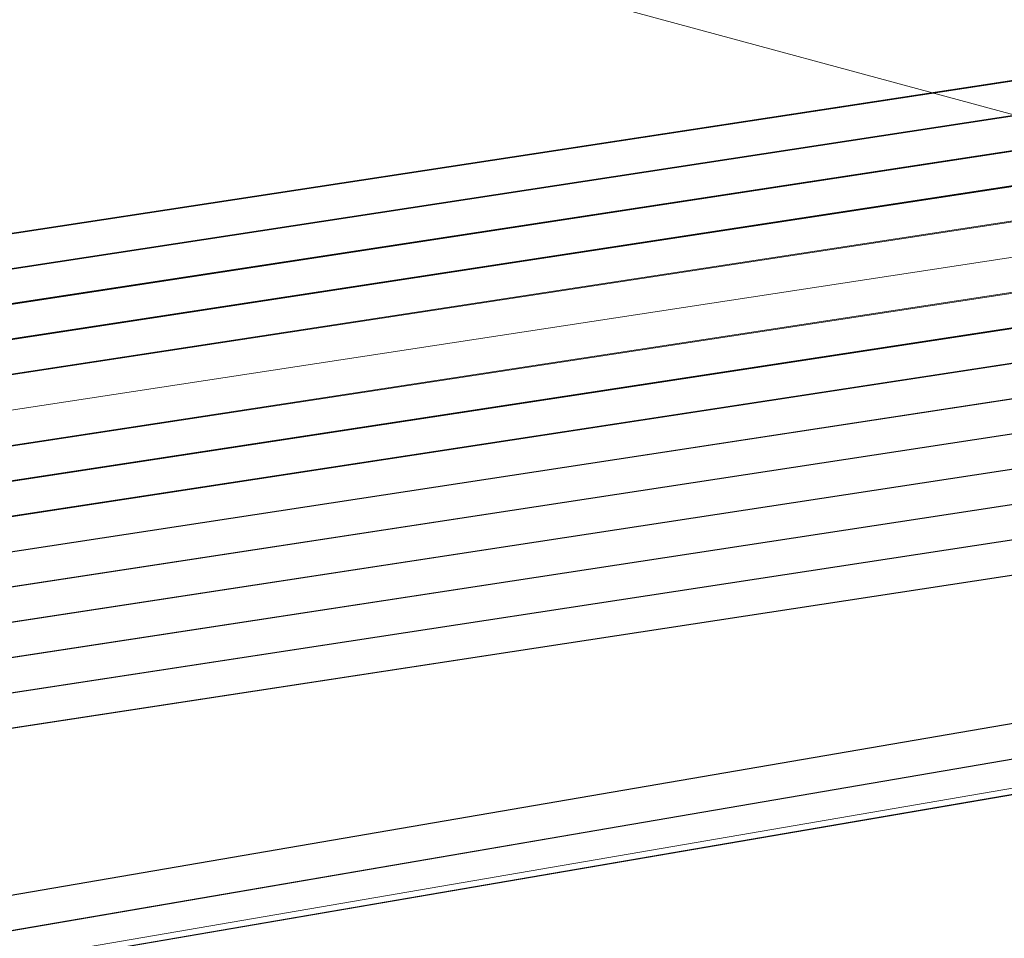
# Model space of a CAD drawing. Header units: metres. Extents: x -502 to 161, y -108 to 174.
# Tile 443 of 656: x -91.86 to -90.46, y -21.46 to -20.15. Entities that reach past the tile are written whole.
import ezdxf

# ---------------------------------------------------------------- set-up
doc = ezdxf.new("R2010")
doc.units = ezdxf.units.M
doc.header["$LTSCALE"] = 0.1
for name, color, linetype in [('BRI31-005.05-5p02-Koordinierung Lageplan 4. BA ZOB West 2022-06-15', 7, 'Continuous'), ('BRI31-005.06-5f07-Koordinierung Lageplan 4. BA ZOB Fernbusbahnh', 7, 'Continuous'), ('BRI32-005.02-5f05-Koordinierung Schemaplan 4 BA ZOB Teilbereich', 7, 'Continuous'), ('BRI32-005.03-5f06-Koordinierung Schemaplan 4 BA ZOB Teilbereich 2 Ost - Bahnhofsallee 2023-01-21', 7, 'Continuous')]:
    doc.layers.add(name, color=color, linetype=linetype)

msp = doc.modelspace()

# ---------------------------------------------------------------- linework, layer by layer
at = {"layer": 'BRI31-005.05-5p02-Koordinierung Lageplan 4. BA ZOB West 2022-06-15', "color": 190, "linetype": 'Continuous', "lineweight": 35, "true_color": 0x7f00ff, "transparency": 33554687, "flags": 128}
for points in [[(-55.7007, -13.3634), (-59.4327, -13.9934), (-61.4087, -14.3464), (-62.2647, -14.4984), (-62.6667, -14.5974), (-62.8907, -14.7334), (-63.5967, -15.2334), (-64.4177, -15.8004), (-64.8657, -15.8864), (-69.7037, -16.7484), (-75.4637, -17.6884), (-81.7337, -18.6534), (-88.9077, -20.0034), (-93.6827, -20.7334), (-98.9647, -21.6334), (-104.5957, -22.9234), (-121.8907, -26.2934), (-126.8117, -27.2034), (-150.4477, -31.7134), (-157.1307, -33.0134), (-162.7687, -32.1234), (-174.7807, -30.4434), (-178.1477, -29.6134), (-179.1357, -29.4334)], [(-55.6927, -13.4124), (-59.4247, -14.0424), (-59.9157, -14.1304), (-61.3997, -14.3954), (-62.2547, -14.5474), (-62.6477, -14.6444), (-62.8637, -14.7754), (-63.5677, -15.2744), (-64.3977, -15.8474), (-64.8567, -15.9354), (-69.6957, -16.7974), (-75.4547, -17.7374), (-81.7247, -18.7024), (-88.8997, -20.0524), (-93.6747, -20.7824), (-98.9547, -21.6824)]]:
    msp.add_lwpolyline(points, dxfattribs=at)
at = {"layer": 'BRI31-005.05-5p02-Koordinierung Lageplan 4. BA ZOB West 2022-06-15', "color": 250, "linetype": 'Continuous', "lineweight": 25, "true_color": 0x333333, "transparency": 33554687, "flags": 128}
for points in [[(-55.6847, -13.4614), (-59.4167, -14.0914), (-59.9067, -14.1794), (-61.3907, -14.4444), (-62.2447, -14.5964), (-62.6287, -14.6914), (-62.8367, -14.8174), (-63.5387, -15.3154), (-64.3777, -15.8944), (-64.8477, -15.9844), (-69.6877, -16.8464), (-75.4457, -17.7864), (-81.7157, -18.7514), (-88.8917, -20.1014), (-93.6667, -20.8314), (-98.9447, -21.7314)], [(-55.6767, -13.5104), (-59.4087, -14.1404), (-59.8977, -14.2284), (-61.3817, -14.4934), (-62.2347, -14.6454), (-62.6097, -14.7384), (-62.8097, -14.8594), (-63.5097, -15.3564), (-64.3577, -15.9414), (-64.8387, -16.0334), (-69.6797, -16.8954), (-75.4367, -17.8354), (-81.7067, -18.8004), (-88.8837, -20.1504), (-93.6587, -20.8804), (-98.9347, -21.7804)], [(-179.1357, -29.7394), (-178.2047, -29.9074), (-176.5237, -30.3244), (-174.8367, -30.8434), (-162.8247, -32.5154), (-157.1227, -33.4214), (-150.6707, -32.1644), (-150.3757, -32.1054), (-126.7397, -27.5954), (-121.8107, -26.6854), (-104.5117, -23.3154), (-93.6067, -21.1744), (-88.8337, -20.4444), (-81.6527, -19.0944), (-75.3827, -18.1294), (-69.6317, -17.1894), (-64.2647, -16.2324), (-63.2977, -15.6984), (-62.6077, -15.0894), (-62.1947, -14.8414), (-59.6597, -14.3864), (-59.3767, -14.3364), (-55.6447, -13.7064)], [(-55.6367, -13.7554), (-59.3687, -14.3854), (-59.6507, -14.4354), (-62.1767, -14.8894), (-62.5777, -15.1304), (-63.2687, -15.7394), (-64.2477, -16.2804), (-69.6237, -17.2384), (-75.3737, -18.1784), (-81.6437, -19.1434), (-88.8257, -20.4934), (-93.5977, -21.2234), (-104.5017, -23.3644), (-121.8007, -26.7344), (-126.7307, -27.6444), (-150.3667, -32.1544), (-150.6607, -32.2134), (-157.1217, -33.4724), (-162.8317, -32.5644), (-174.8437, -30.8934), (-176.5357, -30.3734), (-178.2147, -29.9564), (-179.1357, -29.7904)], [(-55.6287, -13.8044), (-59.3607, -14.4344), (-59.6427, -14.4844), (-62.1587, -14.9374), (-62.5477, -15.1714), (-63.2397, -15.7804), (-64.2307, -16.3284), (-69.6157, -17.2874), (-75.3647, -18.2274), (-81.6347, -19.1924), (-88.8177, -20.5424), (-93.5887, -21.2724), (-104.4917, -23.4134), (-121.7907, -26.7834), (-126.7217, -27.6934), (-150.3577, -32.2034), (-150.6507, -32.2624), (-157.1207, -33.5234), (-162.8387, -32.6134), (-174.8507, -30.9434), (-176.5477, -30.4224), (-178.2247, -30.0054), (-179.1357, -29.8414)], [(-55.6207, -13.8534), (-59.3527, -14.4834), (-59.6277, -14.5324), (-62.1407, -14.9854), (-62.5177, -15.2124), (-63.2107, -15.8214), (-64.2137, -16.3764), (-69.6077, -17.3364), (-75.3557, -18.2764), (-81.6257, -19.2414), (-88.8097, -20.5914), (-93.5797, -21.3214), (-104.4817, -23.4624), (-121.7807, -26.8324), (-126.7127, -27.7424), (-150.3487, -32.2524), (-150.6407, -32.3114), (-157.1197, -33.5744), (-162.8457, -32.6624), (-174.8577, -30.9934), (-176.5597, -30.4714), (-178.2347, -30.0544), (-179.1357, -29.8924)], [(-55.6127, -13.9024), (-59.3447, -14.5324), (-59.6247, -14.5824), (-62.1227, -15.0334), (-62.4877, -15.2534), (-63.1817, -15.8624), (-64.1967, -16.4244), (-69.5997, -17.3854), (-75.3467, -18.3254), (-81.6167, -19.2904), (-88.8017, -20.6404), (-93.5707, -21.3704), (-104.4717, -23.5114), (-121.7707, -26.8814), (-126.7037, -27.7914), (-150.3397, -32.3014), (-150.6307, -32.3604), (-157.1187, -33.6254), (-162.8527, -32.7114), (-174.8647, -31.0434), (-176.5717, -30.5204), (-178.2447, -30.1034), (-179.1357, -29.9434)], [(-55.6047, -13.9514), (-59.3367, -14.5814), (-62.1047, -15.0814), (-62.4577, -15.2944), (-63.1527, -15.9034), (-64.1797, -16.4724), (-69.5917, -17.4344), (-75.3377, -18.3744), (-81.6077, -19.3394), (-88.7937, -20.6894), (-93.5617, -21.4194), (-104.4617, -23.5604), (-121.7607, -26.9304), (-126.6947, -27.8404), (-150.3307, -32.3504), (-150.6207, -32.4094), (-157.1177, -33.6764), (-162.8597, -32.7604), (-174.8717, -31.0934), (-176.5837, -30.5694), (-178.2547, -30.1524), (-179.1357, -29.9944)], [(-56.5667, -14.3244), (-56.9487, -14.6244), (-57.8377, -15.3484), (-58.3257, -15.4954), (-59.9937, -15.7044), (-61.6697, -15.9144), (-63.7887, -16.4534), (-69.5837, -17.4834), (-75.3287, -18.4234), (-81.5687, -19.5644), (-84.6457, -20.1594), (-93.6297, -21.6994), (-104.3877, -23.8594), (-121.7187, -27.1554), (-122.6217, -27.3224), (-126.1537, -27.9814), (-137.6357, -30.1594), (-150.2927, -32.5534), (-151.8867, -32.8594), (-157.0417, -33.8394), (-163.2567, -32.9244), (-174.3647, -31.3244), (-178.3997, -30.6854)], [(-56.5467, -14.3734), (-56.9177, -14.6634), (-57.8137, -15.3934), (-58.3107, -15.5434), (-58.9957, -15.6304), (-59.9877, -15.7544), (-61.6607, -15.9634), (-63.7777, -16.5024), (-69.5757, -17.5324), (-75.3197, -18.4724), (-81.5597, -19.6134), (-84.6367, -20.2084), (-93.6207, -21.7484), (-104.3777, -23.9084), (-121.7097, -27.2044), (-122.6127, -27.3714), (-126.1447, -28.0304), (-137.6267, -30.2084), (-150.2837, -32.6024), (-151.8777, -32.9084), (-157.0407, -33.8904), (-163.2637, -32.9734), (-174.3717, -31.3734), (-178.4067, -30.7344)], [(-56.5277, -14.4214), (-56.8867, -14.7024), (-57.7897, -15.4384), (-58.2967, -15.5914), (-58.9897, -15.6804), (-59.9817, -15.8044), (-61.6517, -16.0124), (-63.7667, -16.5514), (-69.5677, -17.5814), (-75.3107, -18.5214), (-81.5507, -19.6624), (-84.6277, -20.2574), (-93.6117, -21.7974), (-104.3677, -23.9574), (-121.7007, -27.2534), (-122.6037, -27.4204), (-126.1357, -28.0794), (-137.6177, -30.2574), (-150.2747, -32.6514), (-151.8687, -32.9574), (-154.1107, -33.3844)], [(-62.5057, -14.9114), (-62.7017, -15.0274), (-63.4007, -15.5204), (-64.2987, -16.1364), (-69.6477, -17.0914), (-75.4007, -18.0314), (-81.6707, -18.9964), (-88.8497, -20.3464), (-93.6247, -21.0764), (-104.5317, -23.2174), (-121.8307, -26.5874), (-126.7577, -27.4974), (-150.3937, -32.0074), (-150.6907, -32.0664), (-157.1247, -33.3194), (-162.8107, -32.4174), (-174.8227, -30.7434), (-176.4997, -30.2264), (-178.1847, -29.8094), (-179.1357, -29.6374)], [(-62.4797, -14.9544), (-62.6747, -15.0694), (-63.3727, -15.5614), (-64.2817, -16.1844), (-69.6397, -17.1404), (-75.3917, -18.0804), (-81.6617, -19.0454), (-88.8417, -20.3954), (-93.6157, -21.1254), (-104.5217, -23.2664), (-121.8207, -26.6364), (-126.7487, -27.5464), (-150.3847, -32.0564), (-150.6807, -32.1154), (-157.1237, -33.3704), (-162.8177, -32.4664), (-174.8297, -30.7934), (-176.5117, -30.2754), (-178.1947, -29.8584), (-179.1357, -29.6884)]]:
    msp.add_lwpolyline(points, dxfattribs=at)
at = {"layer": 'BRI31-005.05-5p02-Koordinierung Lageplan 4. BA ZOB West 2022-06-15', "color": 116, "linetype": 'Continuous', "lineweight": 13, "true_color": 0x007f3f, "transparency": 33554687, "flags": 128}
for points in [[(-98.8977, -21.7234), (-93.6667, -20.8304), (-88.8927, -20.1004), (-81.7147, -18.7504), (-75.4437, -17.7854), (-69.6887, -16.8454), (-64.8477, -15.9844), (-64.3767, -15.8944), (-63.5377, -15.3154), (-62.8377, -14.8174), (-62.6297, -14.6924), (-62.2457, -14.5964), (-61.3907, -14.4444), (-59.9067, -14.1794), (-59.4177, -14.0904), (-55.6847, -13.4604)], [(-98.9347, -21.7804), (-93.6587, -20.8794), (-88.8847, -20.1494), (-81.7057, -18.7994), (-75.4347, -17.8344), (-69.6807, -16.8944), (-64.8387, -16.0334), (-64.3567, -15.9414), (-63.5087, -15.3564), (-62.8107, -14.8594), (-62.6107, -14.7394), (-62.2357, -14.6454), (-61.3817, -14.4934), (-59.8977, -14.2284), (-59.4097, -14.1394), (-55.6767, -13.5094)], [(-55.6527, -13.6584), (-59.3837, -14.2884), (-59.8707, -14.3754), (-61.3547, -14.6404), (-62.2037, -14.7924), (-62.5517, -14.8784), (-62.7277, -14.9854), (-63.4237, -15.4794), (-64.2987, -16.0824), (-64.8117, -16.1804), (-69.6547, -17.0434), (-75.4117, -17.9834), (-81.6807, -18.9484), (-88.8587, -20.2984), (-93.6347, -21.0284), (-98.8577, -21.9194)], [(-55.6447, -13.7074), (-59.3757, -14.3374), (-59.8617, -14.4244), (-61.3457, -14.6894), (-62.1937, -14.8414), (-62.5327, -14.9254), (-62.7007, -15.0274), (-63.3947, -15.5204), (-64.2787, -16.1294), (-64.8027, -16.2294), (-69.6467, -17.0924), (-75.4027, -18.0324), (-81.6717, -18.9974), (-88.8507, -20.3474), (-93.6267, -21.0774), (-98.8947, -21.9764)]]:
    msp.add_lwpolyline(points, dxfattribs=at)
at = {"layer": 'BRI31-005.05-5p02-Koordinierung Lageplan 4. BA ZOB West 2022-06-15', "color": 251, "linetype": 'Continuous', "lineweight": 13, "true_color": 0x5b5b5b, "transparency": 33554687, "flags": 128}
for points in [[(-55.6687, -13.5594), (-59.4007, -14.1894), (-59.8887, -14.2774), (-61.3727, -14.5424), (-62.2247, -14.6944), (-62.5907, -14.7854), (-62.7827, -14.9014), (-63.4807, -15.3974), (-64.3377, -15.9884), (-64.8297, -16.0824), (-69.6717, -16.9444), (-75.4277, -17.8844), (-81.6977, -18.8494), (-88.8757, -20.1994), (-93.6507, -20.9294), (-98.8777, -21.8214)], [(-55.6607, -13.6084), (-59.3927, -14.2384), (-59.8797, -14.3264), (-61.3637, -14.5914), (-62.2147, -14.7434), (-62.5717, -14.8324), (-62.7557, -14.9434), (-63.4517, -15.4384), (-64.3177, -16.0354), (-64.8207, -16.1314), (-69.6637, -16.9934), (-75.4187, -17.9334), (-81.6887, -18.8984), (-88.8677, -20.2484), (-93.6427, -20.9784), (-98.9147, -21.8784)]]:
    msp.add_lwpolyline(points, dxfattribs=at)
at = {"layer": 'BRI31-005.05-5p02-Koordinierung Lageplan 4. BA ZOB West 2022-06-15', "color": 35, "linetype": 'Continuous', "lineweight": 13, "true_color": 0x99724c, "transparency": 33554687, "flags": 128}
msp.add_lwpolyline([(-56.5317, -14.4104), (-56.8937, -14.6954), (-57.7937, -15.4294), (-58.2987, -15.5824), (-58.9897, -15.6704), (-59.9837, -15.7944), (-61.6527, -16.0034), (-63.7687, -16.5424), (-69.5707, -17.5724), (-75.3137, -18.5124), (-81.5517, -19.6534), (-84.6287, -20.2484), (-93.6127, -21.7884), (-104.3697, -23.9484)], dxfattribs=at)
at = {"layer": 'BRI31-005.06-5f07-Koordinierung Lageplan 4. BA ZOB Fernbusbahnh', "color": 190, "linetype": 'Continuous', "lineweight": 30, "true_color": 0x7f00ff, "transparency": 33554687, "flags": 128}
for points in [[(-55.7007, -13.3634), (-59.4327, -13.9934), (-61.4087, -14.3464), (-62.2647, -14.4984), (-62.6667, -14.5974), (-62.8907, -14.7334), (-63.5967, -15.2334), (-64.4177, -15.8004), (-64.8657, -15.8864), (-69.7037, -16.7484), (-75.4637, -17.6884), (-81.7337, -18.6534), (-88.9077, -20.0034), (-93.6827, -20.7334), (-98.9647, -21.6334), (-104.5957, -22.9234), (-121.8907, -26.2934), (-126.8117, -27.2034), (-150.4477, -31.7134), (-157.1307, -33.0134), (-162.7687, -32.1234), (-174.7807, -30.4434), (-178.1477, -29.6134), (-179.1357, -29.4334)], [(-55.6927, -13.4124), (-59.4247, -14.0424), (-59.9157, -14.1304), (-61.3997, -14.3954), (-62.2547, -14.5474), (-62.6477, -14.6444), (-62.8637, -14.7754), (-63.5677, -15.2744), (-64.3977, -15.8474), (-64.8567, -15.9354), (-69.6957, -16.7974), (-75.4547, -17.7374), (-81.7247, -18.7024), (-88.8997, -20.0524), (-93.6747, -20.7824), (-98.9547, -21.6824)]]:
    msp.add_lwpolyline(points, dxfattribs=at)
at = {"layer": 'BRI31-005.06-5f07-Koordinierung Lageplan 4. BA ZOB Fernbusbahnh', "color": 250, "linetype": 'Continuous', "lineweight": 20, "true_color": 0x333333, "transparency": 33554687, "flags": 128}
for points in [[(-55.6847, -13.4614), (-59.4167, -14.0914), (-59.9067, -14.1794), (-61.3907, -14.4444), (-62.2447, -14.5964), (-62.6287, -14.6914), (-62.8367, -14.8174), (-63.5387, -15.3154), (-64.3777, -15.8944), (-64.8477, -15.9844), (-69.6877, -16.8464), (-75.4457, -17.7864), (-81.7157, -18.7514), (-88.8917, -20.1014), (-93.6667, -20.8314), (-98.9447, -21.7314)], [(-55.6767, -13.5104), (-59.4087, -14.1404), (-59.8977, -14.2284), (-61.3817, -14.4934), (-62.2347, -14.6454), (-62.6097, -14.7384), (-62.8097, -14.8594), (-63.5097, -15.3564), (-64.3577, -15.9414), (-64.8387, -16.0334), (-69.6797, -16.8954), (-75.4367, -17.8354), (-81.7067, -18.8004), (-88.8837, -20.1504), (-93.6587, -20.8804), (-98.9347, -21.7804)], [(-179.1357, -29.7394), (-178.2047, -29.9074), (-176.5237, -30.3244), (-174.8367, -30.8434), (-162.8247, -32.5154), (-157.1227, -33.4214), (-150.6707, -32.1644), (-150.3757, -32.1054), (-126.7397, -27.5954), (-121.8107, -26.6854), (-104.5117, -23.3154), (-93.6067, -21.1744), (-88.8337, -20.4444), (-81.6527, -19.0944), (-75.3827, -18.1294), (-69.6317, -17.1894), (-64.2647, -16.2324), (-63.2977, -15.6984), (-62.6077, -15.0894), (-62.1947, -14.8414), (-59.6597, -14.3864), (-59.3767, -14.3364), (-55.6447, -13.7064)], [(-55.6367, -13.7554), (-59.3687, -14.3854), (-59.6507, -14.4354), (-62.1767, -14.8894), (-62.5777, -15.1304), (-63.2687, -15.7394), (-64.2477, -16.2804), (-69.6237, -17.2384), (-75.3737, -18.1784), (-81.6437, -19.1434), (-88.8257, -20.4934), (-93.5977, -21.2234), (-104.5017, -23.3644), (-121.8007, -26.7344), (-126.7307, -27.6444), (-150.3667, -32.1544), (-150.6607, -32.2134), (-157.1217, -33.4724), (-162.8317, -32.5644), (-174.8437, -30.8934), (-176.5357, -30.3734), (-178.2147, -29.9564), (-179.1357, -29.7904)], [(-55.6287, -13.8044), (-59.3607, -14.4344), (-59.6427, -14.4844), (-62.1587, -14.9374), (-62.5477, -15.1714), (-63.2397, -15.7804), (-64.2307, -16.3284), (-69.6157, -17.2874), (-75.3647, -18.2274), (-81.6347, -19.1924), (-88.8177, -20.5424), (-93.5887, -21.2724), (-104.4917, -23.4134), (-121.7907, -26.7834), (-126.7217, -27.6934), (-150.3577, -32.2034), (-150.6507, -32.2624), (-157.1207, -33.5234), (-162.8387, -32.6134), (-174.8507, -30.9434), (-176.5477, -30.4224), (-178.2247, -30.0054), (-179.1357, -29.8414)], [(-55.6207, -13.8534), (-59.3527, -14.4834), (-59.6277, -14.5324), (-62.1407, -14.9854), (-62.5177, -15.2124), (-63.2107, -15.8214), (-64.2137, -16.3764), (-69.6077, -17.3364), (-75.3557, -18.2764), (-81.6257, -19.2414), (-88.8097, -20.5914), (-93.5797, -21.3214), (-104.4817, -23.4624), (-121.7807, -26.8324), (-126.7127, -27.7424), (-150.3487, -32.2524), (-150.6407, -32.3114), (-157.1197, -33.5744), (-162.8457, -32.6624), (-174.8577, -30.9934), (-176.5597, -30.4714), (-178.2347, -30.0544), (-179.1357, -29.8924)], [(-55.6127, -13.9024), (-59.3447, -14.5324), (-59.6247, -14.5824), (-62.1227, -15.0334), (-62.4877, -15.2534), (-63.1817, -15.8624), (-64.1967, -16.4244), (-69.5997, -17.3854), (-75.3467, -18.3254), (-81.6167, -19.2904), (-88.8017, -20.6404), (-93.5707, -21.3704), (-104.4717, -23.5114), (-121.7707, -26.8814), (-126.7037, -27.7914), (-150.3397, -32.3014), (-150.6307, -32.3604), (-157.1187, -33.6254), (-162.8527, -32.7114), (-174.8647, -31.0434), (-176.5717, -30.5204), (-178.2447, -30.1034), (-179.1357, -29.9434)], [(-55.6047, -13.9514), (-59.3367, -14.5814), (-62.1047, -15.0814), (-62.4577, -15.2944), (-63.1527, -15.9034), (-64.1797, -16.4724), (-69.5917, -17.4344), (-75.3377, -18.3744), (-81.6077, -19.3394), (-88.7937, -20.6894), (-93.5617, -21.4194), (-104.4617, -23.5604), (-121.7607, -26.9304), (-126.6947, -27.8404), (-150.3307, -32.3504), (-150.6207, -32.4094), (-157.1177, -33.6764), (-162.8597, -32.7604), (-174.8717, -31.0934), (-176.5837, -30.5694), (-178.2547, -30.1524), (-179.1357, -29.9944)], [(-56.5667, -14.3244), (-56.9487, -14.6244), (-57.8377, -15.3484), (-58.3257, -15.4954), (-59.9937, -15.7044), (-61.6697, -15.9144), (-63.7887, -16.4534), (-69.5837, -17.4834), (-75.3287, -18.4234), (-81.5687, -19.5644), (-84.6457, -20.1594), (-93.6297, -21.6994), (-104.3877, -23.8594), (-121.7187, -27.1554), (-122.6217, -27.3224), (-126.1537, -27.9814), (-137.6357, -30.1594), (-150.2927, -32.5534), (-151.8867, -32.8594), (-157.0417, -33.8394), (-163.2567, -32.9244), (-174.3647, -31.3244), (-178.3997, -30.6854)], [(-56.5467, -14.3734), (-56.9177, -14.6634), (-57.8137, -15.3934), (-58.3107, -15.5434), (-58.9957, -15.6304), (-59.9877, -15.7544), (-61.6607, -15.9634), (-63.7777, -16.5024), (-69.5757, -17.5324), (-75.3197, -18.4724), (-81.5597, -19.6134), (-84.6367, -20.2084), (-93.6207, -21.7484), (-104.3777, -23.9084), (-121.7097, -27.2044), (-122.6127, -27.3714), (-126.1447, -28.0304), (-137.6267, -30.2084), (-150.2837, -32.6024), (-151.8777, -32.9084), (-157.0407, -33.8904), (-163.2637, -32.9734), (-174.3717, -31.3734), (-178.4067, -30.7344)], [(-62.5057, -14.9114), (-62.7017, -15.0274), (-63.4007, -15.5204), (-64.2987, -16.1364), (-69.6477, -17.0914), (-75.4007, -18.0314), (-81.6707, -18.9964), (-88.8497, -20.3464), (-93.6247, -21.0764), (-104.5317, -23.2174), (-121.8307, -26.5874), (-126.7577, -27.4974), (-150.3937, -32.0074), (-150.6907, -32.0664), (-157.1247, -33.3194), (-162.8107, -32.4174), (-174.8227, -30.7434), (-176.4997, -30.2264), (-178.1847, -29.8094), (-179.1357, -29.6374)], [(-62.4797, -14.9544), (-62.6747, -15.0694), (-63.3727, -15.5614), (-64.2817, -16.1844), (-69.6397, -17.1404), (-75.3917, -18.0804), (-81.6617, -19.0454), (-88.8417, -20.3954), (-93.6157, -21.1254), (-104.5217, -23.2664), (-121.8207, -26.6364), (-126.7487, -27.5464), (-150.3847, -32.0564), (-150.6807, -32.1154), (-157.1237, -33.3704), (-162.8177, -32.4664), (-174.8297, -30.7934), (-176.5117, -30.2754), (-178.1947, -29.8584), (-179.1357, -29.6884)]]:
    msp.add_lwpolyline(points, dxfattribs=at)
at = {"layer": 'BRI32-005.02-5f05-Koordinierung Schemaplan 4 BA ZOB Teilbereich', "color": 190, "linetype": 'Continuous', "lineweight": 35, "true_color": 0x7f00ff, "transparency": 33554687, "flags": 128}
for points in [[(-55.7007, -13.3634), (-59.4327, -13.9934), (-61.4087, -14.3464), (-62.2647, -14.4984), (-62.6667, -14.5974), (-62.8907, -14.7334), (-63.5967, -15.2334), (-64.4177, -15.8004), (-64.8657, -15.8864), (-69.7037, -16.7484), (-75.4637, -17.6884), (-81.7337, -18.6534), (-88.9077, -20.0034), (-93.6827, -20.7334), (-98.9647, -21.6334), (-104.5957, -22.9234), (-121.8907, -26.2934), (-126.8117, -27.2034), (-150.4477, -31.7134), (-157.1307, -33.0134), (-162.7687, -32.1234), (-174.7807, -30.4434), (-178.1477, -29.6134), (-179.1357, -29.4334)], [(-55.6927, -13.4124), (-59.4247, -14.0424), (-59.9157, -14.1304), (-61.3997, -14.3954), (-62.2547, -14.5474), (-62.6477, -14.6444), (-62.8637, -14.7754), (-63.5677, -15.2744), (-64.3977, -15.8474), (-64.8567, -15.9354), (-69.6957, -16.7974), (-75.4547, -17.7374), (-81.7247, -18.7024), (-88.8997, -20.0524), (-93.6747, -20.7824), (-98.9547, -21.6824)]]:
    msp.add_lwpolyline(points, dxfattribs=at)
at = {"layer": 'BRI32-005.02-5f05-Koordinierung Schemaplan 4 BA ZOB Teilbereich', "color": 250, "linetype": 'Continuous', "lineweight": 25, "true_color": 0x333333, "transparency": 33554687, "flags": 128}
for points in [[(-55.6847, -13.4614), (-59.4167, -14.0914), (-59.9067, -14.1794), (-61.3907, -14.4444), (-62.2447, -14.5964), (-62.6287, -14.6914), (-62.8367, -14.8174), (-63.5387, -15.3154), (-64.3777, -15.8944), (-64.8477, -15.9844), (-69.6877, -16.8464), (-75.4457, -17.7864), (-81.7157, -18.7514), (-88.8917, -20.1014), (-93.6667, -20.8314), (-98.9447, -21.7314)], [(-55.6767, -13.5104), (-59.4087, -14.1404), (-59.8977, -14.2284), (-61.3817, -14.4934), (-62.2347, -14.6454), (-62.6097, -14.7384), (-62.8097, -14.8594), (-63.5097, -15.3564), (-64.3577, -15.9414), (-64.8387, -16.0334), (-69.6797, -16.8954), (-75.4367, -17.8354), (-81.7067, -18.8004), (-88.8837, -20.1504), (-93.6587, -20.8804), (-98.9347, -21.7804)], [(-179.1357, -29.7394), (-178.2047, -29.9074), (-176.5237, -30.3244), (-174.8367, -30.8434), (-162.8247, -32.5154), (-157.1227, -33.4214), (-150.6707, -32.1644), (-150.3757, -32.1054), (-126.7397, -27.5954), (-121.8107, -26.6854), (-104.5117, -23.3154), (-93.6067, -21.1744), (-88.8337, -20.4444), (-81.6527, -19.0944), (-75.3827, -18.1294), (-69.6317, -17.1894), (-64.2647, -16.2324), (-63.2977, -15.6984), (-62.6077, -15.0894), (-62.1947, -14.8414), (-59.6597, -14.3864), (-59.3767, -14.3364), (-55.6447, -13.7064)], [(-55.6367, -13.7554), (-59.3687, -14.3854), (-59.6507, -14.4354), (-62.1767, -14.8894), (-62.5777, -15.1304), (-63.2687, -15.7394), (-64.2477, -16.2804), (-69.6237, -17.2384), (-75.3737, -18.1784), (-81.6437, -19.1434), (-88.8257, -20.4934), (-93.5977, -21.2234), (-104.5017, -23.3644), (-121.8007, -26.7344), (-126.7307, -27.6444), (-150.3667, -32.1544), (-150.6607, -32.2134), (-157.1217, -33.4724), (-162.8317, -32.5644), (-174.8437, -30.8934), (-176.5357, -30.3734), (-178.2147, -29.9564), (-179.1357, -29.7904)], [(-55.6287, -13.8044), (-59.3607, -14.4344), (-59.6427, -14.4844), (-62.1587, -14.9374), (-62.5477, -15.1714), (-63.2397, -15.7804), (-64.2307, -16.3284), (-69.6157, -17.2874), (-75.3647, -18.2274), (-81.6347, -19.1924), (-88.8177, -20.5424), (-93.5887, -21.2724), (-104.4917, -23.4134), (-121.7907, -26.7834), (-126.7217, -27.6934), (-150.3577, -32.2034), (-150.6507, -32.2624), (-157.1207, -33.5234), (-162.8387, -32.6134), (-174.8507, -30.9434), (-176.5477, -30.4224), (-178.2247, -30.0054), (-179.1357, -29.8414)], [(-55.6207, -13.8534), (-59.3527, -14.4834), (-59.6277, -14.5324), (-62.1407, -14.9854), (-62.5177, -15.2124), (-63.2107, -15.8214), (-64.2137, -16.3764), (-69.6077, -17.3364), (-75.3557, -18.2764), (-81.6257, -19.2414), (-88.8097, -20.5914), (-93.5797, -21.3214), (-104.4817, -23.4624), (-121.7807, -26.8324), (-126.7127, -27.7424), (-150.3487, -32.2524), (-150.6407, -32.3114), (-157.1197, -33.5744), (-162.8457, -32.6624), (-174.8577, -30.9934), (-176.5597, -30.4714), (-178.2347, -30.0544), (-179.1357, -29.8924)], [(-55.6127, -13.9024), (-59.3447, -14.5324), (-59.6247, -14.5824), (-62.1227, -15.0334), (-62.4877, -15.2534), (-63.1817, -15.8624), (-64.1967, -16.4244), (-69.5997, -17.3854), (-75.3467, -18.3254), (-81.6167, -19.2904), (-88.8017, -20.6404), (-93.5707, -21.3704), (-104.4717, -23.5114), (-121.7707, -26.8814), (-126.7037, -27.7914), (-150.3397, -32.3014), (-150.6307, -32.3604), (-157.1187, -33.6254), (-162.8527, -32.7114), (-174.8647, -31.0434), (-176.5717, -30.5204), (-178.2447, -30.1034), (-179.1357, -29.9434)], [(-55.6047, -13.9514), (-59.3367, -14.5814), (-62.1047, -15.0814), (-62.4577, -15.2944), (-63.1527, -15.9034), (-64.1797, -16.4724), (-69.5917, -17.4344), (-75.3377, -18.3744), (-81.6077, -19.3394), (-88.7937, -20.6894), (-93.5617, -21.4194), (-104.4617, -23.5604), (-121.7607, -26.9304), (-126.6947, -27.8404), (-150.3307, -32.3504), (-150.6207, -32.4094), (-157.1177, -33.6764), (-162.8597, -32.7604), (-174.8717, -31.0934), (-176.5837, -30.5694), (-178.2547, -30.1524), (-179.1357, -29.9944)], [(-56.5667, -14.3244), (-56.9487, -14.6244), (-57.8377, -15.3484), (-58.3257, -15.4954), (-59.9937, -15.7044), (-61.6697, -15.9144), (-63.7887, -16.4534), (-69.5837, -17.4834), (-75.3287, -18.4234), (-81.5687, -19.5644), (-84.6457, -20.1594), (-93.6297, -21.6994), (-104.3877, -23.8594), (-121.7187, -27.1554), (-122.6217, -27.3224), (-126.1537, -27.9814), (-137.6357, -30.1594), (-150.2927, -32.5534), (-151.8867, -32.8594), (-157.0417, -33.8394), (-163.2567, -32.9244), (-174.3647, -31.3244), (-178.3997, -30.6854)], [(-56.5467, -14.3734), (-56.9177, -14.6634), (-57.8137, -15.3934), (-58.3107, -15.5434), (-58.9957, -15.6304), (-59.9877, -15.7544), (-61.6607, -15.9634), (-63.7777, -16.5024), (-69.5757, -17.5324), (-75.3197, -18.4724), (-81.5597, -19.6134), (-84.6367, -20.2084), (-93.6207, -21.7484), (-104.3777, -23.9084), (-121.7097, -27.2044), (-122.6127, -27.3714), (-126.1447, -28.0304), (-137.6267, -30.2084), (-150.2837, -32.6024), (-151.8777, -32.9084), (-157.0407, -33.8904), (-163.2637, -32.9734), (-174.3717, -31.3734), (-178.4067, -30.7344)], [(-56.5277, -14.4214), (-56.8867, -14.7024), (-57.7897, -15.4384), (-58.2967, -15.5914), (-58.9897, -15.6804), (-59.9817, -15.8044), (-61.6517, -16.0124), (-63.7667, -16.5514), (-69.5677, -17.5814), (-75.3107, -18.5214), (-81.5507, -19.6624), (-84.6277, -20.2574), (-93.6117, -21.7974), (-104.3677, -23.9574), (-121.7007, -27.2534), (-122.6037, -27.4204), (-126.1357, -28.0794), (-137.6177, -30.2574), (-150.2747, -32.6514), (-151.8687, -32.9574), (-154.1107, -33.3844)]]:
    msp.add_lwpolyline(points, dxfattribs=at)
at = {"layer": 'BRI32-005.02-5f05-Koordinierung Schemaplan 4 BA ZOB Teilbereich', "color": 116, "linetype": 'Continuous', "lineweight": 13, "true_color": 0x007f3f, "transparency": 33554687, "flags": 128}
for points in [[(-98.8977, -21.7234), (-93.6667, -20.8304), (-88.8927, -20.1004), (-81.7147, -18.7504), (-75.4437, -17.7854), (-69.6887, -16.8454), (-64.8477, -15.9844), (-64.3767, -15.8944), (-63.5377, -15.3154), (-62.8377, -14.8174), (-62.6297, -14.6924), (-62.2457, -14.5964), (-61.3907, -14.4444), (-59.9067, -14.1794), (-59.4177, -14.0904), (-55.6847, -13.4604)], [(-98.9347, -21.7804), (-93.6587, -20.8794), (-88.8847, -20.1494), (-81.7057, -18.7994), (-75.4347, -17.8344), (-69.6807, -16.8944), (-64.8387, -16.0334), (-64.3567, -15.9414), (-63.5087, -15.3564), (-62.8107, -14.8594), (-62.6107, -14.7394), (-62.2357, -14.6454), (-61.3817, -14.4934), (-59.8977, -14.2284), (-59.4097, -14.1394), (-55.6767, -13.5094)], [(-97.8377, -17.4674), (-97.1877, -21.0354), (-96.9687, -21.3424), (-96.6307, -21.4384), (-93.6507, -20.9284), (-88.8767, -20.1984), (-81.6967, -18.8484), (-75.4257, -17.8834), (-69.6727, -16.9434), (-64.8297, -16.0824), (-64.3367, -15.9884), (-63.4797, -15.3974), (-62.7837, -14.9014), (-62.5917, -14.7864), (-62.2257, -14.6944), (-61.3727, -14.5424), (-59.8887, -14.2774), (-59.4017, -14.1884), (-55.6687, -13.5584)], [(-55.6527, -13.6584), (-59.3837, -14.2884), (-59.8707, -14.3754), (-61.3547, -14.6404), (-62.2037, -14.7924), (-62.5517, -14.8784), (-62.7277, -14.9854), (-63.4237, -15.4794), (-64.2987, -16.0824), (-64.8117, -16.1804), (-69.6547, -17.0434), (-75.4117, -17.9834), (-81.6807, -18.9484), (-88.8587, -20.2984), (-93.6347, -21.0284), (-98.8577, -21.9194)], [(-55.6447, -13.7074), (-59.3757, -14.3374), (-59.8617, -14.4244), (-61.3457, -14.6894), (-62.1937, -14.8414), (-62.5327, -14.9254), (-62.7007, -15.0274), (-63.3947, -15.5204), (-64.2787, -16.1294), (-64.8027, -16.2294), (-69.6467, -17.0924), (-75.4027, -18.0324), (-81.6717, -18.9974), (-88.8507, -20.3474), (-93.6267, -21.0774), (-98.8947, -21.9764)], [(-55.6367, -13.7564), (-59.3677, -14.3864), (-59.8527, -14.4734), (-61.3367, -14.7384), (-62.1837, -14.8904), (-62.5137, -14.9724), (-62.6737, -15.0694), (-63.3657, -15.5614), (-64.2587, -16.1764), (-64.7937, -16.2784), (-69.6387, -17.1414), (-75.3937, -18.0814), (-81.6627, -19.0464), (-88.8427, -20.3964), (-93.6187, -21.1264), (-96.6407, -21.6424), (-97.0907, -21.5164), (-97.3757, -21.1154), (-98.0337, -17.5034), (-97.8377, -17.4674)]]:
    msp.add_lwpolyline(points, dxfattribs=at)
at = {"layer": 'BRI32-005.02-5f05-Koordinierung Schemaplan 4 BA ZOB Teilbereich', "color": 251, "linetype": 'Continuous', "lineweight": 13, "true_color": 0x5b5b5b, "transparency": 33554687, "flags": 128}
for points in [[(-55.6687, -13.5594), (-59.4007, -14.1894), (-59.8887, -14.2774), (-61.3727, -14.5424), (-62.2247, -14.6944), (-62.5907, -14.7854), (-62.7827, -14.9014), (-63.4807, -15.3974), (-64.3377, -15.9884), (-64.8297, -16.0824), (-69.6717, -16.9444), (-75.4277, -17.8844), (-81.6977, -18.8494), (-88.8757, -20.1994), (-93.6507, -20.9294), (-98.8777, -21.8214)], [(-55.6607, -13.6084), (-59.3927, -14.2384), (-59.8797, -14.3264), (-61.3637, -14.5914), (-62.2147, -14.7434), (-62.5717, -14.8324), (-62.7557, -14.9434), (-63.4517, -15.4384), (-64.3177, -16.0354), (-64.8207, -16.1314), (-69.6637, -16.9934), (-75.4187, -17.9334), (-81.6887, -18.8984), (-88.8677, -20.2484), (-93.6427, -20.9784), (-98.9147, -21.8784)], [(-97.9357, -17.4854), (-97.2817, -21.0754), (-97.0297, -21.4294), (-96.6357, -21.5404), (-93.6347, -21.0274), (-88.8597, -20.2974), (-81.6797, -18.9474), (-75.4097, -17.9824), (-69.6557, -17.0424), (-64.8117, -16.1804), (-64.2977, -16.0824), (-63.4227, -15.4794), (-62.7287, -14.9854), (-62.5527, -14.8794), (-62.2047, -14.7924), (-61.3547, -14.6404), (-59.8707, -14.3754), (-59.3847, -14.2874), (-55.6527, -13.6574)]]:
    msp.add_lwpolyline(points, dxfattribs=at)
at = {"layer": 'BRI32-005.02-5f05-Koordinierung Schemaplan 4 BA ZOB Teilbereich', "color": 35, "linetype": 'Continuous', "lineweight": 13, "true_color": 0x99724c, "transparency": 33554687, "flags": 128}
msp.add_lwpolyline([(-56.5317, -14.4104), (-56.8937, -14.6954), (-57.7937, -15.4294), (-58.2987, -15.5824), (-58.9897, -15.6704), (-59.9837, -15.7944), (-61.6527, -16.0034), (-63.7687, -16.5424), (-69.5707, -17.5724), (-75.3137, -18.5124), (-81.5517, -19.6534), (-84.6287, -20.2484), (-93.6127, -21.7884), (-104.3697, -23.9484)], dxfattribs=at)
at = {"layer": 'BRI32-005.03-5f06-Koordinierung Schemaplan 4 BA ZOB Teilbereich 2 Ost - Bahnhofsallee 2023-01-21', "color": 250, "linetype": 'Continuous', "lineweight": 20, "true_color": 0x333333, "transparency": 33554687}
msp.add_line((-103.1121, -16.859), (-88.3393, -20.8561), dxfattribs=at)
at = {"layer": 'BRI32-005.03-5f06-Koordinierung Schemaplan 4 BA ZOB Teilbereich 2 Ost - Bahnhofsallee 2023-01-21', "color": 190, "linetype": 'Continuous', "lineweight": 30, "true_color": 0x7f00ff, "transparency": 33554687, "flags": 128}
for points in [[(-55.7007, -13.3634), (-59.4327, -13.9934), (-61.4087, -14.3464), (-62.2647, -14.4984), (-62.6667, -14.5974), (-62.8907, -14.7334), (-63.5967, -15.2334), (-64.4177, -15.8004), (-64.8657, -15.8864), (-69.7037, -16.7484), (-75.4637, -17.6884), (-81.7337, -18.6534), (-88.9077, -20.0034), (-93.6827, -20.7334), (-98.9647, -21.6334), (-104.5957, -22.9234), (-121.8907, -26.2934), (-126.8117, -27.2034), (-150.4477, -31.7134), (-157.1307, -33.0134), (-162.7687, -32.1234), (-174.7807, -30.4434), (-178.1477, -29.6134), (-179.1357, -29.4334)], [(-55.6927, -13.4124), (-59.4247, -14.0424), (-59.9157, -14.1304), (-61.3997, -14.3954), (-62.2547, -14.5474), (-62.6477, -14.6444), (-62.8637, -14.7754), (-63.5677, -15.2744), (-64.3977, -15.8474), (-64.8567, -15.9354), (-69.6957, -16.7974), (-75.4547, -17.7374), (-81.7247, -18.7024), (-88.8997, -20.0524), (-93.6747, -20.7824), (-98.9547, -21.6824)]]:
    msp.add_lwpolyline(points, dxfattribs=at)
at = {"layer": 'BRI32-005.03-5f06-Koordinierung Schemaplan 4 BA ZOB Teilbereich 2 Ost - Bahnhofsallee 2023-01-21', "color": 250, "linetype": 'Continuous', "lineweight": 20, "true_color": 0x333333, "transparency": 33554687, "flags": 128}
for points in [[(-55.6847, -13.4614), (-59.4167, -14.0914), (-59.9067, -14.1794), (-61.3907, -14.4444), (-62.2447, -14.5964), (-62.6287, -14.6914), (-62.8367, -14.8174), (-63.5387, -15.3154), (-64.3777, -15.8944), (-64.8477, -15.9844), (-69.6877, -16.8464), (-75.4457, -17.7864), (-81.7157, -18.7514), (-88.8917, -20.1014), (-93.6667, -20.8314), (-98.9447, -21.7314)], [(-55.6767, -13.5104), (-59.4087, -14.1404), (-59.8977, -14.2284), (-61.3817, -14.4934), (-62.2347, -14.6454), (-62.6097, -14.7384), (-62.8097, -14.8594), (-63.5097, -15.3564), (-64.3577, -15.9414), (-64.8387, -16.0334), (-69.6797, -16.8954), (-75.4367, -17.8354), (-81.7067, -18.8004), (-88.8837, -20.1504), (-93.6587, -20.8804), (-98.9347, -21.7804)], [(-179.1357, -29.7394), (-178.2047, -29.9074), (-176.5237, -30.3244), (-174.8367, -30.8434), (-162.8247, -32.5154), (-157.1227, -33.4214), (-150.6707, -32.1644), (-150.3757, -32.1054), (-126.7397, -27.5954), (-121.8107, -26.6854), (-104.5117, -23.3154), (-93.6067, -21.1744), (-88.8337, -20.4444), (-81.6527, -19.0944), (-75.3827, -18.1294), (-69.6317, -17.1894), (-64.2647, -16.2324), (-63.2977, -15.6984), (-62.6077, -15.0894), (-62.1947, -14.8414), (-59.6597, -14.3864), (-59.3767, -14.3364), (-55.6447, -13.7064)], [(-55.6367, -13.7554), (-59.3687, -14.3854), (-59.6507, -14.4354), (-62.1767, -14.8894), (-62.5777, -15.1304), (-63.2687, -15.7394), (-64.2477, -16.2804), (-69.6237, -17.2384), (-75.3737, -18.1784), (-81.6437, -19.1434), (-88.8257, -20.4934), (-93.5977, -21.2234), (-104.5017, -23.3644), (-121.8007, -26.7344), (-126.7307, -27.6444), (-150.3667, -32.1544), (-150.6607, -32.2134), (-157.1217, -33.4724), (-162.8317, -32.5644), (-174.8437, -30.8934), (-176.5357, -30.3734), (-178.2147, -29.9564), (-179.1357, -29.7904)], [(-55.6287, -13.8044), (-59.3607, -14.4344), (-59.6427, -14.4844), (-62.1587, -14.9374), (-62.5477, -15.1714), (-63.2397, -15.7804), (-64.2307, -16.3284), (-69.6157, -17.2874), (-75.3647, -18.2274), (-81.6347, -19.1924), (-88.8177, -20.5424), (-93.5887, -21.2724), (-104.4917, -23.4134), (-121.7907, -26.7834), (-126.7217, -27.6934), (-150.3577, -32.2034), (-150.6507, -32.2624), (-157.1207, -33.5234), (-162.8387, -32.6134), (-174.8507, -30.9434), (-176.5477, -30.4224), (-178.2247, -30.0054), (-179.1357, -29.8414)], [(-55.6207, -13.8534), (-59.3527, -14.4834), (-59.6277, -14.5324), (-62.1407, -14.9854), (-62.5177, -15.2124), (-63.2107, -15.8214), (-64.2137, -16.3764), (-69.6077, -17.3364), (-75.3557, -18.2764), (-81.6257, -19.2414), (-88.8097, -20.5914), (-93.5797, -21.3214), (-104.4817, -23.4624), (-121.7807, -26.8324), (-126.7127, -27.7424), (-150.3487, -32.2524), (-150.6407, -32.3114), (-157.1197, -33.5744), (-162.8457, -32.6624), (-174.8577, -30.9934), (-176.5597, -30.4714), (-178.2347, -30.0544), (-179.1357, -29.8924)], [(-55.6127, -13.9024), (-59.3447, -14.5324), (-59.6247, -14.5824), (-62.1227, -15.0334), (-62.4877, -15.2534), (-63.1817, -15.8624), (-64.1967, -16.4244), (-69.5997, -17.3854), (-75.3467, -18.3254), (-81.6167, -19.2904), (-88.8017, -20.6404), (-93.5707, -21.3704), (-104.4717, -23.5114), (-121.7707, -26.8814), (-126.7037, -27.7914), (-150.3397, -32.3014), (-150.6307, -32.3604), (-157.1187, -33.6254), (-162.8527, -32.7114), (-174.8647, -31.0434), (-176.5717, -30.5204), (-178.2447, -30.1034), (-179.1357, -29.9434)], [(-55.6047, -13.9514), (-59.3367, -14.5814), (-62.1047, -15.0814), (-62.4577, -15.2944), (-63.1527, -15.9034), (-64.1797, -16.4724), (-69.5917, -17.4344), (-75.3377, -18.3744), (-81.6077, -19.3394), (-88.7937, -20.6894), (-93.5617, -21.4194), (-104.4617, -23.5604), (-121.7607, -26.9304), (-126.6947, -27.8404), (-150.3307, -32.3504), (-150.6207, -32.4094), (-157.1177, -33.6764), (-162.8597, -32.7604), (-174.8717, -31.0934), (-176.5837, -30.5694), (-178.2547, -30.1524), (-179.1357, -29.9944)], [(-56.5667, -14.3244), (-56.9487, -14.6244), (-57.8377, -15.3484), (-58.3257, -15.4954), (-59.9937, -15.7044), (-61.6697, -15.9144), (-63.7887, -16.4534), (-69.5837, -17.4834), (-75.3287, -18.4234), (-81.5687, -19.5644), (-84.6457, -20.1594), (-93.6297, -21.6994), (-104.3877, -23.8594), (-121.7187, -27.1554), (-122.6217, -27.3224), (-126.1537, -27.9814), (-137.6357, -30.1594), (-150.2927, -32.5534), (-151.8867, -32.8594), (-157.0417, -33.8394), (-163.2567, -32.9244), (-174.3647, -31.3244), (-178.3997, -30.6854)], [(-56.5467, -14.3734), (-56.9177, -14.6634), (-57.8137, -15.3934), (-58.3107, -15.5434), (-58.9957, -15.6304), (-59.9877, -15.7544), (-61.6607, -15.9634), (-63.7777, -16.5024), (-69.5757, -17.5324), (-75.3197, -18.4724), (-81.5597, -19.6134), (-84.6367, -20.2084), (-93.6207, -21.7484), (-104.3777, -23.9084), (-121.7097, -27.2044), (-122.6127, -27.3714), (-126.1447, -28.0304), (-137.6267, -30.2084), (-150.2837, -32.6024), (-151.8777, -32.9084), (-157.0407, -33.8904), (-163.2637, -32.9734), (-174.3717, -31.3734), (-178.4067, -30.7344)], [(-56.5277, -14.4214), (-56.8867, -14.7024), (-57.7897, -15.4384), (-58.2967, -15.5914), (-58.9897, -15.6804), (-59.9817, -15.8044), (-61.6517, -16.0124), (-63.7667, -16.5514), (-69.5677, -17.5814), (-75.3107, -18.5214), (-81.5507, -19.6624), (-84.6277, -20.2574), (-93.6117, -21.7974), (-104.3677, -23.9574), (-121.7007, -27.2534), (-122.6037, -27.4204), (-126.1357, -28.0794), (-137.6177, -30.2574), (-150.2747, -32.6514), (-151.8687, -32.9574), (-154.1107, -33.3844)], [(-62.5057, -14.9114), (-62.7017, -15.0274), (-63.4007, -15.5204), (-64.2987, -16.1364), (-69.6477, -17.0914), (-75.4007, -18.0314), (-81.6707, -18.9964), (-88.8497, -20.3464), (-93.6247, -21.0764), (-104.5317, -23.2174), (-121.8307, -26.5874), (-126.7577, -27.4974), (-150.3937, -32.0074), (-150.6907, -32.0664), (-157.1247, -33.3194), (-162.8107, -32.4174), (-174.8227, -30.7434), (-176.4997, -30.2264), (-178.1847, -29.8094), (-179.1357, -29.6374)], [(-62.4797, -14.9544), (-62.6747, -15.0694), (-63.3727, -15.5614), (-64.2817, -16.1844), (-69.6397, -17.1404), (-75.3917, -18.0804), (-81.6617, -19.0454), (-88.8417, -20.3954), (-93.6157, -21.1254), (-104.5217, -23.2664), (-121.8207, -26.6364), (-126.7487, -27.5464), (-150.3847, -32.0564), (-150.6807, -32.1154), (-157.1237, -33.3704), (-162.8177, -32.4664), (-174.8297, -30.7934), (-176.5117, -30.2754), (-178.1947, -29.8584), (-179.1357, -29.6884)]]:
    msp.add_lwpolyline(points, dxfattribs=at)
at = {"layer": 'BRI32-005.03-5f06-Koordinierung Schemaplan 4 BA ZOB Teilbereich 2 Ost - Bahnhofsallee 2023-01-21', "color": 116, "linetype": 'Continuous', "lineweight": 9, "true_color": 0x007f3f, "transparency": 33554687, "flags": 128}
for points in [[(-98.8977, -21.7234), (-93.6667, -20.8304), (-88.8927, -20.1004), (-81.7147, -18.7504), (-75.4437, -17.7854), (-69.6887, -16.8454), (-64.8477, -15.9844), (-64.3767, -15.8944), (-63.5377, -15.3154), (-62.8377, -14.8174), (-62.6297, -14.6924), (-62.2457, -14.5964), (-61.3907, -14.4444), (-59.9067, -14.1794), (-59.4177, -14.0904), (-55.6847, -13.4604)], [(-98.9347, -21.7804), (-93.6587, -20.8794), (-88.8847, -20.1494), (-81.7057, -18.7994), (-75.4347, -17.8344), (-69.6807, -16.8944), (-64.8387, -16.0334), (-64.3567, -15.9414), (-63.5087, -15.3564), (-62.8107, -14.8594), (-62.6107, -14.7394), (-62.2357, -14.6454), (-61.3817, -14.4934), (-59.8977, -14.2284), (-59.4097, -14.1394), (-55.6767, -13.5094)], [(-97.8377, -17.4674), (-97.1877, -21.0354), (-96.9687, -21.3424), (-96.6307, -21.4384), (-93.6507, -20.9284), (-88.8767, -20.1984), (-81.6967, -18.8484), (-75.4257, -17.8834), (-69.6727, -16.9434), (-64.8297, -16.0824), (-64.3367, -15.9884), (-63.4797, -15.3974), (-62.7837, -14.9014), (-62.5917, -14.7864), (-62.2257, -14.6944), (-61.3727, -14.5424), (-59.8887, -14.2774), (-59.4017, -14.1884), (-55.6687, -13.5584)], [(-55.6527, -13.6584), (-59.3837, -14.2884), (-59.8707, -14.3754), (-61.3547, -14.6404), (-62.2037, -14.7924), (-62.5517, -14.8784), (-62.7277, -14.9854), (-63.4237, -15.4794), (-64.2987, -16.0824), (-64.8117, -16.1804), (-69.6547, -17.0434), (-75.4117, -17.9834), (-81.6807, -18.9484), (-88.8587, -20.2984), (-93.6347, -21.0284), (-98.8577, -21.9194)], [(-55.6447, -13.7074), (-59.3757, -14.3374), (-59.8617, -14.4244), (-61.3457, -14.6894), (-62.1937, -14.8414), (-62.5327, -14.9254), (-62.7007, -15.0274), (-63.3947, -15.5204), (-64.2787, -16.1294), (-64.8027, -16.2294), (-69.6467, -17.0924), (-75.4027, -18.0324), (-81.6717, -18.9974), (-88.8507, -20.3474), (-93.6267, -21.0774), (-98.8947, -21.9764)], [(-55.6367, -13.7564), (-59.3677, -14.3864), (-59.8527, -14.4734), (-61.3367, -14.7384), (-62.1837, -14.8904), (-62.5137, -14.9724), (-62.6737, -15.0694), (-63.3657, -15.5614), (-64.2587, -16.1764), (-64.7937, -16.2784), (-69.6387, -17.1414), (-75.3937, -18.0814), (-81.6627, -19.0464), (-88.8427, -20.3964), (-93.6187, -21.1264), (-96.6407, -21.6424), (-97.0907, -21.5164), (-97.3757, -21.1154), (-98.0337, -17.5034), (-97.8377, -17.4674)]]:
    msp.add_lwpolyline(points, dxfattribs=at)
at = {"layer": 'BRI32-005.03-5f06-Koordinierung Schemaplan 4 BA ZOB Teilbereich 2 Ost - Bahnhofsallee 2023-01-21', "color": 251, "linetype": 'Continuous', "lineweight": 9, "true_color": 0x5b5b5b, "transparency": 33554687, "flags": 128}
for points in [[(-55.6687, -13.5594), (-59.4007, -14.1894), (-59.8887, -14.2774), (-61.3727, -14.5424), (-62.2247, -14.6944), (-62.5907, -14.7854), (-62.7827, -14.9014), (-63.4807, -15.3974), (-64.3377, -15.9884), (-64.8297, -16.0824), (-69.6717, -16.9444), (-75.4277, -17.8844), (-81.6977, -18.8494), (-88.8757, -20.1994), (-93.6507, -20.9294), (-98.8777, -21.8214)], [(-55.6607, -13.6084), (-59.3927, -14.2384), (-59.8797, -14.3264), (-61.3637, -14.5914), (-62.2147, -14.7434), (-62.5717, -14.8324), (-62.7557, -14.9434), (-63.4517, -15.4384), (-64.3177, -16.0354), (-64.8207, -16.1314), (-69.6637, -16.9934), (-75.4187, -17.9334), (-81.6887, -18.8984), (-88.8677, -20.2484), (-93.6427, -20.9784), (-98.9147, -21.8784)], [(-97.9357, -17.4854), (-97.2817, -21.0754), (-97.0297, -21.4294), (-96.6357, -21.5404), (-93.6347, -21.0274), (-88.8597, -20.2974), (-81.6797, -18.9474), (-75.4097, -17.9824), (-69.6557, -17.0424), (-64.8117, -16.1804), (-64.2977, -16.0824), (-63.4227, -15.4794), (-62.7287, -14.9854), (-62.5527, -14.8794), (-62.2047, -14.7924), (-61.3547, -14.6404), (-59.8707, -14.3754), (-59.3847, -14.2874), (-55.6527, -13.6574)]]:
    msp.add_lwpolyline(points, dxfattribs=at)
at = {"layer": 'BRI32-005.03-5f06-Koordinierung Schemaplan 4 BA ZOB Teilbereich 2 Ost - Bahnhofsallee 2023-01-21', "color": 35, "linetype": 'Continuous', "lineweight": 9, "true_color": 0x99724c, "transparency": 33554687, "flags": 128}
msp.add_lwpolyline([(-56.5317, -14.4104), (-56.8937, -14.6954), (-57.7937, -15.4294), (-58.2987, -15.5824), (-58.9897, -15.6704), (-59.9837, -15.7944), (-61.6527, -16.0034), (-63.7687, -16.5424), (-69.5707, -17.5724), (-75.3137, -18.5124), (-81.5517, -19.6534), (-84.6287, -20.2484), (-93.6127, -21.7884), (-104.3697, -23.9484)], dxfattribs=at)

doc.saveas('drawing.dxf')
